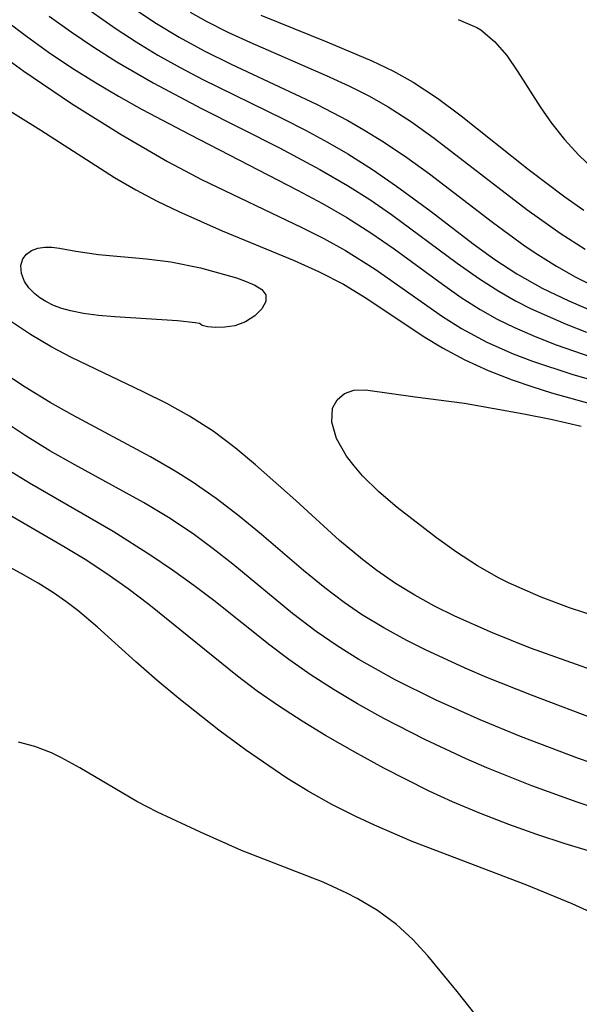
# Model space of a CAD drawing. Header units: metres. Extents: x 1073367 to 1082519, y 1569854 to 1574957.
# Tile 376 of 656: x 1076387 to 1076423, y 1573657 to 1573721. Entities that reach past the tile are written whole.
import ezdxf

# ---------------------------------------------------------------- set-up
doc = ezdxf.new("R2010")
doc.units = ezdxf.units.M
doc.layers.add('CGG_CurvaNivelLidar_v1', color=253, linetype='Continuous', lineweight=30)

msp = doc.modelspace()

# ---------------------------------------------------------------- linework, layer by layer
at = {"layer": 'CGG_CurvaNivelLidar_v1'}
for p, q in [((1076390.4815, 1573722.1154, 67.5), (1076393.0133, 1573720.3199, 67.5)), ((1076394.0727, 1573721.7203, 68), (1076395.5402, 1573720.732, 68)), ((1076397.8374, 1573721.4222, 68.5), (1076398.88, 1573720.8327, 68.5)), ((1076385.7873, 1573720.9186, 66.5), (1076387.1906, 1573719.8446, 66.5)), ((1076388.668, 1573721.1599, 67), (1076390.1002, 1573720.1302, 67)), ((1076395.5402, 1573720.732, 68), (1076397.1149, 1573719.7818, 68)), ((1076398.88, 1573720.8327, 68.5), (1076400.278, 1573720.1236, 68.5)), ((1076402.4372, 1573721.2187, 69), (1076406.725, 1573719.4894, 69)), ((1076415.2544, 1573720.9302, 69.5), (1076416.4874, 1573720.4223, 69.5)), ((1076390.1002, 1573720.1302, 67), (1076391.5614, 1573719.1396, 67)), ((1076393.0133, 1573720.3199, 67.5), (1076394.3143, 1573719.4761, 67.5)), ((1076400.278, 1573720.1236, 68.5), (1076401.7057, 1573719.4644, 68.5)), ((1076416.4874, 1573720.4223, 69.5), (1076416.747, 1573720.2609, 69.5)), ((1076416.747, 1573720.2609, 69.5), (1076417.6329, 1573719.5156, 69.5)), ((1076387.1906, 1573719.8446, 66.5), (1076388.6298, 1573718.8164, 66.5)), ((1076394.3143, 1573719.4761, 67.5), (1076395.7356, 1573718.6199, 67.5)), ((1076397.1149, 1573719.7818, 68), (1076398.7337, 1573718.9048, 68)), ((1076401.7057, 1573719.4644, 68.5), (1076406.6755, 1573717.3057, 68.5)), ((1076406.725, 1573719.4894, 69), (1076409.6413, 1573718.2501, 69)), ((1076417.6329, 1573719.5156, 69.5), (1076418.4195, 1573718.5915, 69.5)), ((1076388.6298, 1573718.8164, 66.5), (1076390.1349, 1573717.802, 66.5)), ((1076391.5614, 1573719.1396, 67), (1076393.0531, 1573718.1938, 67)), ((1076398.7337, 1573718.9048, 68), (1076400.4945, 1573718.0403, 68)), ((1076385.5805, 1573718.6092, 66), (1076387.0133, 1573717.567, 66)), ((1076393.0531, 1573718.1938, 67), (1076395.4338, 1573716.8152, 67)), ((1076395.7356, 1573718.6199, 67.5), (1076397.1832, 1573717.8087, 67.5)), ((1076409.6413, 1573718.2501, 69), (1076411.0062, 1573717.5911, 69)), ((1076418.4195, 1573718.5915, 69.5), (1076419.1494, 1573717.5419, 69.5)), ((1076387.0133, 1573717.567, 66), (1076390.1182, 1573715.469, 66)), ((1076390.1349, 1573717.802, 66.5), (1076391.6705, 1573716.8323, 66.5)), ((1076397.1832, 1573717.8087, 67.5), (1076398.653, 1573717.0384, 67.5)), ((1076400.4945, 1573718.0403, 68), (1076406.0466, 1573715.4259, 68)), ((1076411.0062, 1573717.5911, 69), (1076412.3276, 1573716.8602, 69)), ((1076419.1494, 1573717.5419, 69.5), (1076420.6003, 1573715.251, 69.5)), ((1076398.653, 1573717.0384, 67.5), (1076403.8884, 1573714.4782, 67.5)), ((1076406.6755, 1573717.3057, 68.5), (1076408.1616, 1573716.6156, 68.5)), ((1076412.3276, 1573716.8602, 69), (1076413.9181, 1573715.8147, 69)), ((1076383.3766, 1573716.688, 65.5), (1076388.124, 1573713.7434, 65.5)), ((1076391.6705, 1573716.8323, 66.5), (1076393.1812, 1573715.944, 66.5)), ((1076395.4338, 1573716.8152, 67), (1076398.5763, 1573715.1528, 67)), ((1076408.1616, 1573716.6156, 68.5), (1076409.4488, 1573715.9693, 68.5)), ((1076393.1812, 1573715.944, 66.5), (1076394.7144, 1573715.0919, 66.5)), ((1076409.4488, 1573715.9693, 68.5), (1076410.7014, 1573715.2679, 68.5)), ((1076413.9181, 1573715.8147, 69), (1076415.4529, 1573714.667, 69)), ((1076390.1182, 1573715.469, 66), (1076393.3464, 1573713.4679, 66)), ((1076394.7144, 1573715.0919, 66.5), (1076397.8172, 1573713.4505, 66.5)), ((1076398.5763, 1573715.1528, 67), (1076403.6499, 1573712.5972, 67)), ((1076406.0466, 1573715.4259, 68), (1076408.0989, 1573714.3626, 68)), ((1076410.7014, 1573715.2679, 68.5), (1076412.2199, 1573714.2868, 68.5)), ((1076420.6003, 1573715.251, 69.5), (1076421.333, 1573714.1898, 69.5)), ((1076403.8884, 1573714.4782, 67.5), (1076405.338, 1573713.7377, 67.5)), ((1076408.0989, 1573714.3626, 68), (1076409.1337, 1573713.774, 68)), ((1076415.4529, 1573714.667, 69), (1076419.815, 1573711.1999, 69)), ((1076388.124, 1573713.7434, 65.5), (1076392.902, 1573710.6721, 65.5)), ((1076405.338, 1573713.7377, 67.5), (1076406.7676, 1573712.965, 67.5)), ((1076409.1337, 1573713.774, 68), (1076410.4061, 1573712.9803, 68)), ((1076412.2199, 1573714.2868, 68.5), (1076413.6969, 1573713.2279, 68.5)), ((1076421.333, 1573714.1898, 69.5), (1076422.1711, 1573713.1421, 69.5)), ((1076393.3464, 1573713.4679, 66), (1076396.3508, 1573711.7027, 66)), ((1076397.8172, 1573713.4505, 66.5), (1076404.8046, 1573709.8373, 66.5)), ((1076413.6969, 1573713.2279, 68.5), (1076419.7401, 1573708.5758, 68.5)), ((1076422.1711, 1573713.1421, 69.5), (1076423.098, 1573712.1333, 69.5)), ((1076403.6499, 1573712.5972, 67), (1076406.2617, 1573711.1939, 67)), ((1076406.7676, 1573712.965, 67.5), (1076408.0878, 1573712.1984, 67.5)), ((1076410.4061, 1573712.9803, 68), (1076411.9184, 1573711.9609, 68)), ((1076408.0878, 1573712.1984, 67.5), (1076409.6906, 1573711.1819, 67.5)), ((1076411.9184, 1573711.9609, 68), (1076413.4047, 1573710.8952, 68)), ((1076423.098, 1573712.1333, 69.5), (1076424.1012, 1573711.1653, 69.5)), ((1076396.3508, 1573711.7027, 66), (1076398.5731, 1573710.5426, 66)), ((1076406.2617, 1573711.1939, 67), (1076408.0691, 1573710.1474, 67)), ((1076409.6906, 1573711.1819, 67.5), (1076411.2548, 1573710.1082, 67.5)), ((1076419.815, 1573711.1999, 69), (1076422.2077, 1573709.3986, 69)), ((1076392.902, 1573710.6721, 65.5), (1076394.3021, 1573709.8528, 65.5)), ((1076398.5731, 1573710.5426, 66), (1076405.0924, 1573707.418, 66)), ((1076413.4047, 1573710.8952, 68), (1076417.4874, 1573707.7584, 68)), ((1076394.3021, 1573709.8528, 65.5), (1076395.6812, 1573709.1243, 65.5)), ((1076404.8046, 1573709.8373, 66.5), (1076406.4299, 1573708.9668, 66.5)), ((1076408.0691, 1573710.1474, 67), (1076409.5143, 1573709.2279, 67)), ((1076411.2548, 1573710.1082, 67.5), (1076413.4978, 1573708.4596, 67.5)), ((1076409.5143, 1573709.2279, 67), (1076410.9258, 1573708.2608, 67)), ((1076422.2077, 1573709.3986, 69), (1076423.4317, 1573708.5329, 69)), ((1076395.6812, 1573709.1243, 65.5), (1076397.0862, 1573708.4455, 65.5)), ((1076406.4299, 1573708.9668, 66.5), (1076408.0232, 1573708.0546, 66.5)), ((1076419.7401, 1573708.5758, 68.5), (1076421.9081, 1573707.0403, 68.5)), ((1076397.0862, 1573708.4455, 65.5), (1076399.9101, 1573707.197, 65.5)), ((1076408.0232, 1573708.0546, 66.5), (1076409.5862, 1573707.0642, 66.5)), ((1076410.9258, 1573708.2608, 67), (1076415.1929, 1573705.1011, 67)), ((1076413.4978, 1573708.4596, 67.5), (1076416.2498, 1573706.3543, 67.5)), ((1076405.0924, 1573707.418, 66), (1076406.5287, 1573706.6901, 66)), ((1076417.4874, 1573707.7584, 68), (1076419.6244, 1573706.1967, 68)), ((1076399.9101, 1573707.197, 65.5), (1076404.587, 1573705.2699, 65.5)), ((1076406.5287, 1573706.6901, 66), (1076407.9316, 1573705.9151, 66)), ((1076409.5862, 1573707.0642, 66.5), (1076411.1057, 1573706.0161, 66.5)), ((1076421.9081, 1573707.0403, 68.5), (1076423.531, 1573706.0006, 68.5)), ((1076387.5169, 1573705.9127, 65), (1076387.9228, 1573706.0686, 65)), ((1076387.9228, 1573706.0686, 65), (1076388.3808, 1573706.142, 65)), ((1076388.3808, 1573706.142, 65), (1076388.8458, 1573706.1314, 65)), ((1076388.8458, 1573706.1314, 65), (1076389.3389, 1573706.065, 65)), ((1076389.3389, 1573706.065, 65), (1076390.4033, 1573705.8665, 65)), ((1076411.1057, 1573706.0161, 66.5), (1076414.2451, 1573703.7179, 66.5)), ((1076416.2498, 1573706.3543, 67.5), (1076417.6441, 1573705.3427, 67.5)), ((1076419.6244, 1573706.1967, 68), (1076420.4483, 1573705.6471, 68)), ((1076386.8167, 1573704.9336, 65), (1076386.9454, 1573705.3854, 65)), ((1076386.9454, 1573705.3854, 65), (1076387.1827, 1573705.6833, 65)), ((1076387.1827, 1573705.6833, 65), (1076387.5169, 1573705.9127, 65)), ((1076390.4033, 1573705.8665, 65), (1076391.866, 1573705.6681, 65)), ((1076391.866, 1573705.6681, 65), (1076394.9988, 1573705.3863, 65)), ((1076394.9988, 1573705.3863, 65), (1076396.5803, 1573705.1892, 65)), ((1076407.9316, 1573705.9151, 66), (1076409.8561, 1573704.7061, 66)), ((1076417.6441, 1573705.3427, 67.5), (1076419.0794, 1573704.4002, 67.5)), ((1076420.4483, 1573705.6471, 68), (1076421.671, 1573704.8921, 68)), ((1076386.8576, 1573704.4266, 65), (1076386.8167, 1573704.9336, 65)), ((1076396.5803, 1573705.1892, 65), (1076398.5112, 1573704.7856, 65)), ((1076398.5112, 1573704.7856, 65), (1076400.8388, 1573704.1343, 65)), ((1076404.587, 1573705.2699, 65.5), (1076406.1833, 1573704.5535, 65.5)), ((1076409.8561, 1573704.7061, 66), (1076414.2358, 1573701.6263, 66)), ((1076415.1929, 1573705.1011, 67), (1076416.6521, 1573704.0684, 67)), ((1076421.671, 1573704.8921, 68), (1076422.9261, 1573704.1917, 68)), ((1076387.0571, 1573703.9082, 65), (1076386.8576, 1573704.4266, 65)), ((1076400.8388, 1573704.1343, 65), (1076401.4749, 1573703.9111, 65)), ((1076406.1833, 1573704.5535, 65.5), (1076407.8096, 1573703.719, 65.5)), ((1076416.6521, 1573704.0684, 67), (1076417.9039, 1573703.2664, 67)), ((1076419.0794, 1573704.4002, 67.5), (1076420.7359, 1573703.467, 67.5)), ((1076422.9261, 1573704.1917, 68), (1076424.2894, 1573703.513, 68)), ((1076387.343, 1573703.4942, 65), (1076387.0571, 1573703.9082, 65)), ((1076387.7204, 1573703.1094, 65), (1076387.343, 1573703.4942, 65)), ((1076401.4749, 1573703.9111, 65), (1076402.0376, 1573703.6645, 65)), ((1076402.0376, 1573703.6645, 65), (1076402.4938, 1573703.3828, 65)), ((1076407.8096, 1573703.719, 65.5), (1076409.3332, 1573702.8048, 65.5)), ((1076414.2451, 1573703.7179, 66.5), (1076415.4594, 1573702.8664, 66.5)), ((1076420.7359, 1573703.467, 67.5), (1076422.4536, 1573702.6344, 67.5)), ((1076388.0658, 1573702.8365, 65), (1076387.7204, 1573703.1094, 65)), ((1076388.4515, 1573702.5918, 65), (1076388.0658, 1573702.8365, 65)), ((1076402.4938, 1573703.3828, 65), (1076402.7633, 1573703.035, 65)), ((1076402.7633, 1573703.035, 65), (1076402.7574, 1573702.594, 65)), ((1076409.3332, 1573702.8048, 65.5), (1076412.9924, 1573700.3482, 65.5)), ((1076415.4594, 1573702.8664, 66.5), (1076416.7062, 1573702.072, 66.5)), ((1076417.9039, 1573703.2664, 67), (1076418.9989, 1573702.6496, 67)), ((1076388.9481, 1573702.3478, 65), (1076388.4515, 1573702.5918, 65)), ((1076389.4851, 1573702.1464, 65), (1076388.9481, 1573702.3478, 65)), ((1076390.0551, 1573701.9841, 65), (1076389.4851, 1573702.1464, 65)), ((1076402.7574, 1573702.594, 65), (1076402.4975, 1573702.1159, 65)), ((1076418.9989, 1573702.6496, 67), (1076419.979, 1573702.1551, 67)), ((1076419.979, 1573702.1551, 67), (1076422.2866, 1573701.1364, 67)), ((1076422.4536, 1573702.6344, 67.5), (1076424.2183, 1573701.8815, 67.5)), ((1076390.8967, 1573701.8224, 65), (1076390.0551, 1573701.9841, 65)), ((1076391.8743, 1573701.6982, 65), (1076390.8967, 1573701.8224, 65)), ((1076392.9357, 1573701.6027, 65), (1076391.8743, 1573701.6982, 65)), ((1076397.0082, 1573701.3419, 65), (1076392.9357, 1573701.6027, 65)), ((1076402.038, 1573701.6596, 65), (1076401.4334, 1573701.2808, 65)), ((1076402.4975, 1573702.1159, 65), (1076402.038, 1573701.6596, 65)), ((1076414.2358, 1573701.6263, 66), (1076415.4813, 1573700.8412, 66)), ((1076416.7062, 1573702.072, 66.5), (1076417.7992, 1573701.4631, 66.5)), ((1076387.4388, 1573700.4628, 65.5), (1076386.0861, 1573701.3729, 65.5)), ((1076398.1677, 1573701.2202, 65), (1076397.0082, 1573701.3419, 65)), ((1076398.4328, 1573701.169, 65), (1076398.1677, 1573701.2202, 65)), ((1076398.5, 1573701.1266, 65), (1076398.4328, 1573701.169, 65)), ((1076398.6203, 1573701.0399, 65), (1076398.5, 1573701.1266, 65)), ((1076398.9688, 1573700.9616, 65), (1076398.6203, 1573701.0399, 65)), ((1076399.48, 1573700.9132, 65), (1076398.9688, 1573700.9616, 65)), ((1076400.0907, 1573700.9242, 65), (1076399.48, 1573700.9132, 65)), ((1076400.7386, 1573701.0271, 65), (1076400.0907, 1573700.9242, 65)), ((1076401.4334, 1573701.2808, 65), (1076400.7386, 1573701.0271, 65)), ((1076417.7992, 1573701.4631, 66.5), (1076418.9258, 1573700.9095, 66.5)), ((1076418.9258, 1573700.9095, 66.5), (1076420.2696, 1573700.3263, 66.5)), ((1076422.2866, 1573701.1364, 67), (1076423.616, 1573700.6156, 67)), ((1076388.8409, 1573699.6261, 65.5), (1076387.4388, 1573700.4628, 65.5)), ((1076412.9924, 1573700.3482, 65.5), (1076414.2421, 1573699.5811, 65.5)), ((1076415.4813, 1573700.8412, 66), (1076417.132, 1573699.9589, 66)), ((1076420.2696, 1573700.3263, 66.5), (1076421.6434, 1573699.794, 66.5)), ((1076390.1121, 1573698.9577, 65.5), (1076388.8409, 1573699.6261, 65.5)), ((1076414.2421, 1573699.5811, 65.5), (1076415.7071, 1573698.8041, 65.5)), ((1076417.132, 1573699.9589, 66), (1076418.8522, 1573699.1934, 66)), ((1076421.6434, 1573699.794, 66.5), (1076423.8924, 1573699.0147, 66.5)), ((1076394.7857, 1573696.7341, 65.5), (1076390.1121, 1573698.9577, 65.5)), ((1076418.8522, 1573699.1934, 66), (1076420.0989, 1573698.7143, 66)), ((1076415.7071, 1573698.8041, 65.5), (1076417.2254, 1573698.1153, 65.5)), ((1076420.0989, 1573698.7143, 66), (1076422.6517, 1573697.8711, 66)), ((1076387.1087, 1573697.0292, 66), (1076385.5273, 1573698.0807, 66)), ((1076417.2254, 1573698.1153, 65.5), (1076418.7859, 1573697.5045, 65.5)), ((1076422.6517, 1573697.8711, 66), (1076426.501, 1573696.7593, 66)), ((1076388.722, 1573696.0414, 66), (1076387.1087, 1573697.0292, 66)), ((1076418.7859, 1573697.5045, 65.5), (1076420.0534, 1573697.0682, 65.5)), ((1076420.0534, 1573697.0682, 65.5), (1076421.3368, 1573696.6699, 65.5)), ((1076396.3117, 1573695.9671, 65.5), (1076394.7857, 1573696.7341, 65.5)), ((1076407.387, 1573696.2188, 65), (1076407.8636, 1573696.6171, 65)), ((1076407.8636, 1573696.6171, 65), (1076408.4772, 1573696.8366, 65)), ((1076408.4772, 1573696.8366, 65), (1076409.2305, 1573696.8645, 65)), ((1076409.2305, 1573696.8645, 65), (1076412.4782, 1573696.3938, 65)), ((1076412.4782, 1573696.3938, 65), (1076415.6867, 1573695.9821, 65)), ((1076421.3368, 1573696.6699, 65.5), (1076426.0088, 1573695.3658, 65.5)), ((1076390.1555, 1573695.2375, 66), (1076388.722, 1573696.0414, 66)), ((1076397.7941, 1573695.1492, 65.5), (1076396.3117, 1573695.9671, 65.5)), ((1076407.0935, 1573695.6645, 65), (1076407.387, 1573696.2188, 65)), ((1076415.6867, 1573695.9821, 65), (1076419.5342, 1573695.2992, 65)), ((1076395.2485, 1573692.507, 66), (1076390.1555, 1573695.2375, 66)), ((1076399.3304, 1573694.1644, 65.5), (1076397.7941, 1573695.1492, 65.5)), ((1076407.0448, 1573694.7493, 65), (1076407.0935, 1573695.6645, 65)), ((1076419.5342, 1573695.2992, 65), (1076421.401, 1573694.9247, 65)), ((1076387.1034, 1573693.8793, 66.5), (1076385.4576, 1573694.9748, 66.5)), ((1076407.3537, 1573693.6967, 65), (1076407.0448, 1573694.7493, 65)), ((1076421.401, 1573694.9247, 65), (1076423.2565, 1573694.5055, 65)), ((1076388.7004, 1573692.9007, 66.5), (1076387.1034, 1573693.8793, 66.5)), ((1076400.7559, 1573693.0766, 65.5), (1076399.3304, 1573694.1644, 65.5)), ((1076408.012, 1573692.548, 65), (1076407.3537, 1573693.6967, 65)), ((1076390.3255, 1573691.9833, 66.5), (1076388.7004, 1573692.9007, 66.5)), ((1076402.0849, 1573691.9782, 65.5), (1076400.7559, 1573693.0766, 65.5)), ((1076408.4934, 1573691.9061, 65), (1076408.012, 1573692.548, 65)), ((1076394.7983, 1573689.5433, 66.5), (1076390.3255, 1573691.9833, 66.5)), ((1076396.852, 1573691.5803, 66), (1076395.2485, 1573692.507, 66)), ((1076404.706, 1573689.6657, 65.5), (1076402.0849, 1573691.9782, 65.5)), ((1076409.0482, 1573691.2663, 65), (1076408.4934, 1573691.9061, 65)), ((1076387.3875, 1573690.781, 67), (1076386.2474, 1573691.4778, 67)), ((1076397.9738, 1573690.8698, 66), (1076396.852, 1573691.5803, 66)), ((1076410.1094, 1573690.2262, 65), (1076409.0482, 1573691.2663, 65)), ((1076392.819, 1573687.639, 67), (1076387.3875, 1573690.781, 67)), ((1076399.5219, 1573689.79, 66), (1076397.9738, 1573690.8698, 66)), ((1076411.3037, 1573689.2057, 65), (1076410.1094, 1573690.2262, 65)), ((1076396.4318, 1573688.551, 66.5), (1076394.7983, 1573689.5433, 66.5)), ((1076401.0222, 1573688.6438, 66), (1076399.5219, 1573689.79, 66)), ((1076407.5547, 1573687.058, 65.5), (1076404.706, 1573689.6657, 65.5)), ((1076389.6983, 1573686.6148, 67.5), (1076385.7542, 1573688.9141, 67.5)), ((1076413.8526, 1573687.2411, 65), (1076411.3037, 1573689.2057, 65)), ((1076398.0198, 1573687.4893, 66.5), (1076396.4318, 1573688.551, 66.5)), ((1076402.4827, 1573687.4478, 66), (1076401.0222, 1573688.6438, 66)), ((1076386.8428, 1573684.926, 68), (1076381.9706, 1573687.4567, 68)), ((1076395.272, 1573686.0948, 67), (1076392.819, 1573687.639, 67)), ((1076399.3316, 1573686.5294, 66.5), (1076398.0198, 1573687.4893, 66.5)), ((1076405.2019, 1573685.1117, 66), (1076402.4827, 1573687.4478, 66)), ((1076409.0319, 1573685.8181, 65.5), (1076407.5547, 1573687.058, 65.5)), ((1076415.163, 1573686.3096, 65), (1076413.8526, 1573687.2411, 65)), ((1076391.0044, 1573685.8169, 67.5), (1076389.6983, 1573686.6148, 67.5)), ((1076400.6106, 1573685.5263, 66.5), (1076399.3316, 1573686.5294, 66.5)), ((1076416.5198, 1573685.4243, 65), (1076415.163, 1573686.3096, 65)), ((1076392.4205, 1573684.8932, 67.5), (1076391.0044, 1573685.8169, 67.5)), ((1076396.691, 1573685.1368, 67), (1076395.272, 1573686.0948, 67)), ((1076404.4943, 1573682.3258, 66.5), (1076400.6106, 1573685.5263, 66.5)), ((1076409.9693, 1573685.1081, 65.5), (1076409.0319, 1573685.8181, 65.5)), ((1076387.9576, 1573684.2845, 68), (1076386.8428, 1573684.926, 68)), ((1076393.8029, 1573683.9243, 67.5), (1076392.4205, 1573684.8932, 67.5)), ((1076398.082, 1573684.1408, 67), (1076396.691, 1573685.1368, 67)), ((1076406.5818, 1573683.9761, 66), (1076405.2019, 1573685.1117, 66)), ((1076411.1926, 1573684.2647, 65.5), (1076409.9693, 1573685.1081, 65.5)), ((1076417.9299, 1573684.6119, 65), (1076416.5198, 1573685.4243, 65)), ((1076388.952, 1573683.6557, 68), (1076387.9576, 1573684.2845, 68)), ((1076412.4419, 1573683.501, 65.5), (1076411.1926, 1573684.2647, 65.5)), ((1076418.5356, 1573684.3015, 65), (1076417.9299, 1573684.6119, 65)), ((1076420.6591, 1573683.3679, 65), (1076418.5356, 1573684.3015, 65)), ((1076389.7538, 1573683.0987, 68), (1076388.952, 1573683.6557, 68)), ((1076395.1475, 1573682.9092, 67.5), (1076393.8029, 1573683.9243, 67.5)), ((1076399.3785, 1573683.1526, 67), (1076398.082, 1573684.1408, 67)), ((1076407.8457, 1573683.0232, 66), (1076406.5818, 1573683.9761, 66)), ((1076390.5319, 1573682.5093, 68), (1076389.7538, 1573683.0987, 68)), ((1076403.0233, 1573680.2643, 67), (1076399.3785, 1573683.1526, 67)), ((1076408.968, 1573682.2615, 66), (1076407.8457, 1573683.0232, 66)), ((1076413.7313, 1573682.795, 65.5), (1076412.4419, 1573683.501, 65.5)), ((1076422.5052, 1573682.6892, 65), (1076420.6591, 1573683.3679, 65)), ((1076391.8097, 1573681.4341, 68), (1076390.5319, 1573682.5093, 68)), ((1076400.9192, 1573678.2337, 67.5), (1076395.1475, 1573682.9092, 67.5)), ((1076406.037, 1573681.1499, 66.5), (1076404.4943, 1573682.3258, 66.5)), ((1076415.0528, 1573682.1366, 65.5), (1076413.7313, 1573682.795, 65.5)), ((1076424.3808, 1573682.0714, 65), (1076422.5052, 1573682.6892, 65)), ((1076410.4296, 1573681.3755, 66), (1076408.968, 1573682.2615, 66)), ((1076417.4873, 1573681.0508, 65.5), (1076415.0528, 1573682.1366, 65.5)), ((1076394.3006, 1573679.1666, 68), (1076391.8097, 1573681.4341, 68)), ((1076407.4035, 1573680.2041, 66.5), (1076406.037, 1573681.1499, 66.5)), ((1076411.9363, 1573680.5559, 66), (1076410.4296, 1573681.3755, 66)), ((1076419.9782, 1573680.0725, 65.5), (1076417.4873, 1573681.0508, 65.5)), ((1076413.1314, 1573679.9556, 66), (1076411.9363, 1573680.5559, 66)), ((1076404.2604, 1573679.3311, 67), (1076403.0233, 1573680.2643, 67)), ((1076408.8123, 1573679.3189, 66.5), (1076407.4035, 1573680.2041, 66.5)), ((1076415.7296, 1573678.7562, 66), (1076413.1314, 1573679.9556, 66)), ((1076426.8198, 1573677.6268, 65.5), (1076419.9782, 1573680.0725, 65.5)), ((1076395.6786, 1573677.9657, 68), (1076394.3006, 1573679.1666, 68)), ((1076405.7084, 1573678.3128, 67), (1076404.2604, 1573679.3311, 67)), ((1076411.1649, 1573678.0106, 66.5), (1076408.8123, 1573679.3189, 66.5)), ((1076417.1303, 1573678.1553, 66), (1076415.7296, 1573678.7562, 66)), ((1076397.0942, 1573676.791, 68), (1076395.6786, 1573677.9657, 68)), ((1076402.1925, 1573677.2728, 67.5), (1076400.9192, 1573678.2337, 67.5)), ((1076407.1932, 1573677.3467, 67), (1076405.7084, 1573678.3128, 67)), ((1076413.7969, 1573676.7107, 66.5), (1076411.1649, 1573678.0106, 66.5)), ((1076420.0294, 1573676.9952, 66), (1076417.1303, 1573678.1553, 66)), ((1076403.6357, 1573676.2674, 67.5), (1076402.1925, 1573677.2728, 67.5)), ((1076408.7127, 1573676.4333, 67), (1076407.1932, 1573677.3467, 67)), ((1076399.7004, 1573674.7396, 68), (1076397.0942, 1573676.791, 68)), ((1076416.6974, 1573675.4082, 66.5), (1076413.7969, 1573676.7107, 66.5)), ((1076432.4818, 1573672.2764, 66), (1076420.0294, 1573676.9952, 66)), ((1076405.1162, 1573675.3106, 67.5), (1076403.6357, 1573676.2674, 67.5)), ((1076410.4386, 1573675.4802, 67), (1076408.7127, 1573676.4333, 67)), ((1076406.6256, 1573674.3924, 67.5), (1076405.1162, 1573675.3106, 67.5)), ((1076413.1015, 1573674.1301, 67), (1076410.4386, 1573675.4802, 67)), ((1076419.3182, 1573674.3286, 66.5), (1076416.6974, 1573675.4082, 66.5)), ((1076401.4399, 1573673.4603, 68), (1076399.7004, 1573674.7396, 68)), ((1076408.5382, 1573673.2908, 67.5), (1076406.6256, 1573674.3924, 67.5)), ((1076415.7892, 1573672.8697, 67), (1076413.1015, 1573674.1301, 67)), ((1076423.0865, 1573672.8969, 66.5), (1076419.3182, 1573674.3286, 66.5)), ((1076387.724, 1573673.6774, 68.5), (1076386.6738, 1573673.9445, 68.5)), ((1076388.8158, 1573673.2461, 68.5), (1076387.724, 1573673.6774, 68.5)), ((1076404.1238, 1573671.6127, 68), (1076401.4399, 1573673.4603, 68)), ((1076389.4696, 1573672.9326, 68.5), (1076388.8158, 1573673.2461, 68.5)), ((1076390.6666, 1573672.2785, 68.5), (1076389.4696, 1573672.9326, 68.5)), ((1076410.4292, 1573672.2593, 67.5), (1076408.5382, 1573673.2908, 67.5)), ((1076417.1391, 1573672.2768, 67), (1076415.7892, 1573672.8697, 67)), ((1076426.5905, 1573671.6673, 66.5), (1076423.0865, 1573672.8969, 66.5)), ((1076394.3604, 1573670.0908, 68.5), (1076390.6666, 1573672.2785, 68.5)), ((1076413.3875, 1573670.7661, 67.5), (1076410.4292, 1573672.2593, 67.5)), ((1076420.0522, 1573671.1078, 67), (1076417.1391, 1573672.2768, 67)), ((1076405.5078, 1573670.7556, 68), (1076404.1238, 1573671.6127, 68)), ((1076414.894, 1573670.0747, 67.5), (1076413.3875, 1573670.7661, 67.5)), ((1076422.9966, 1573670.0404, 67), (1076420.0522, 1573671.1078, 67)), ((1076407.0401, 1573669.9053, 68), (1076405.5078, 1573670.7556, 68)), ((1076395.7085, 1573669.3928, 68.5), (1076394.3604, 1573670.0908, 68.5)), ((1076408.6092, 1573669.1162, 68), (1076407.0401, 1573669.9053, 68)), ((1076416.7104, 1573669.3124, 67.5), (1076414.894, 1573670.0747, 67.5)), ((1076425.8167, 1573669.1078, 67), (1076422.9966, 1573670.0404, 67)), ((1076398.4954, 1573668.0926, 68.5), (1076395.7085, 1573669.3928, 68.5)), ((1076409.8203, 1573668.5475, 68), (1076408.6092, 1573669.1162, 68)), ((1076418.5511, 1573668.6045, 67.5), (1076416.7104, 1573669.3124, 67.5)), ((1076412.2815, 1573667.4871, 68), (1076409.8203, 1573668.5475, 68)), ((1076420.3848, 1573667.9501, 67.5), (1076418.5511, 1573668.6045, 67.5)), ((1076401.1743, 1573666.9115, 68.5), (1076398.4954, 1573668.0926, 68.5)), ((1076422.2332, 1573667.335, 67.5), (1076420.3848, 1573667.9501, 67.5)), ((1076419.7384, 1573664.6497, 68), (1076412.2815, 1573667.4871, 68)), ((1076426.0131, 1573666.2016, 67.5), (1076422.2332, 1573667.335, 67.5)), ((1076406.4767, 1573664.8473, 68.5), (1076401.1743, 1573666.9115, 68.5)), ((1076408.0231, 1573664.1336, 68.5), (1076406.4767, 1573664.8473, 68.5)), ((1076422.6741, 1573663.4424, 68), (1076419.7384, 1573664.6497, 68)), ((1076408.6961, 1573663.7838, 68.5), (1076408.0231, 1573664.1336, 68.5)), ((1076410.0264, 1573662.9989, 68.5), (1076408.6961, 1573663.7838, 68.5)), ((1076424.1055, 1573662.7911, 68), (1076422.6741, 1573663.4424, 68)), ((1076411.2578, 1573662.0999, 68.5), (1076410.0264, 1573662.9989, 68.5)), ((1076412.3094, 1573661.1276, 68.5), (1076411.2578, 1573662.0999, 68.5)), ((1076413.2882, 1573660.0602, 68.5), (1076412.3094, 1573661.1276, 68.5)), ((1076415.2093, 1573657.7413, 68.5), (1076413.2882, 1573660.0602, 68.5)), ((1076417.1431, 1573655.2988, 68.5), (1076415.2093, 1573657.7413, 68.5))]:
    msp.add_line(p, q, dxfattribs=at)

doc.saveas('drawing.dxf')
